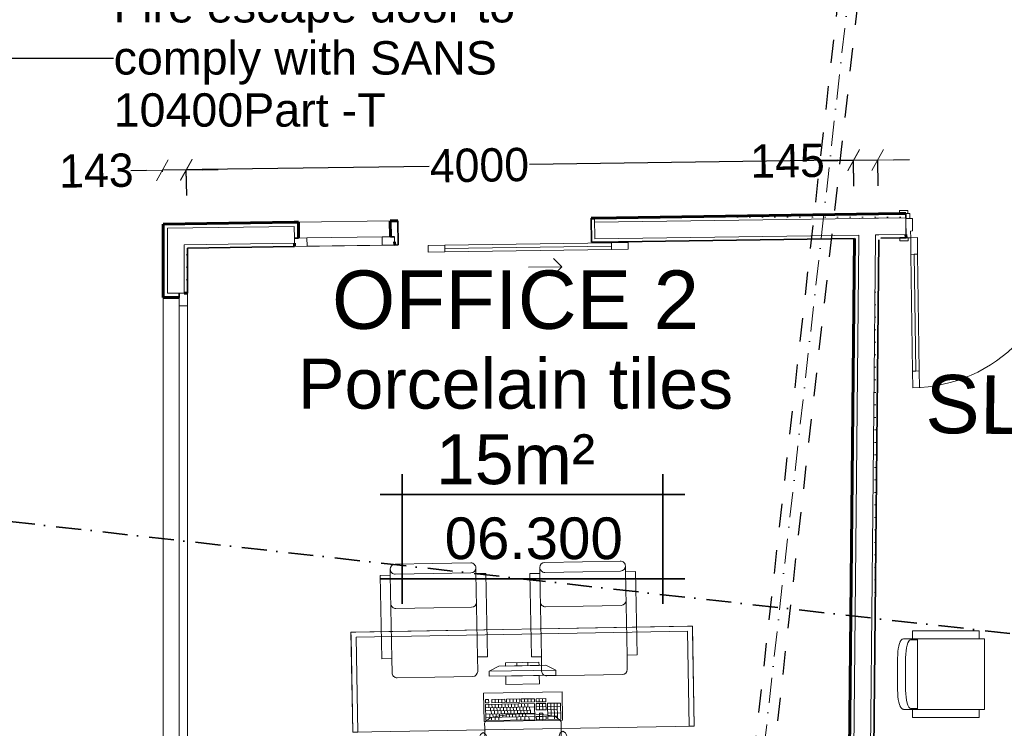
# Model space of a CAD drawing. Header units: millimetres. Extents: x -115474967 to 444143, y -74377 to 241828222.
# Tile 552 of 590: x 207799 to 213701, y 328593 to 332842. Entities that reach past the tile are written whole.
import ezdxf

# ---------------------------------------------------------------- set-up
doc = ezdxf.new("R2010")
doc.units = ezdxf.units.MM
doc.header["$MEASUREMENT"] = 0
doc.linetypes.add('Dashed', pattern=[280, 140, -140])
doc.linetypes.add('Dot & Dashed', pattern=[280, 150, -60, 0, -70])
for name, color, linetype, lineweight in [('0_Pen_No__1', 7, 'Continuous', 30), ('0_Pen_No__4', 7, 'Continuous', 5), ('A_BEAMS_Pen_No__2', 7, 'Continuous', 20), ('A_WALL LOAD_Pen_No__1', 7, 'Continuous', 30), ('A_WALL LOAD_Pen_No__3', 7, 'Continuous', 15), ('A_WALL LOAD_Pen_No__41', 7, 'Continuous', 60), ('A_WALL LOAD_Pen_No__6', 7, 'Continuous', 5), ('B_FURN LOOSE_Pen_No__6', 7, 'Continuous', 5), ('C-GRID _Pen_No__5', 7, 'Continuous', 5), ('C_TEXT GA_Pen_No__6', 7, 'Continuous', 5), ('SEWER LINE_Pen_No__1', 7, 'Continuous', 30)]:
    doc.layers.add(name, color=color, linetype=linetype, lineweight=lineweight)
doc.layers.add('A_WALL LOAD_Pen_No__21', color=7, linetype='Continuous', lineweight=0, true_color=0x73a901)
doc.layers.add('A_WALL LOAD_Pen_No__7', color=7, linetype='Continuous', lineweight=5, true_color=0x3f3f3f)
doc.layers.add('B_FURN LOOSE', color=7, linetype='Continuous')
doc.layers.add('C_DIMS - GA', color=7, linetype='Continuous')
doc.styles.add('GENERATED_STYLE_1', font='GOTHIC.TTF')
doc.styles.add('GENERATED_STYLE_4', font='txt.shx')
doc.dimstyles.new('GENERATED_STYLE__5', dxfattribs={"dimtxt": 0.18, "dimasz": 273.6, "dimexe": 0.18, "dimexo": 0.0625, "dimgap": 0.09, "dimtad": 0, "dimtih": 1, "dimtoh": 1, "dimdec": 4, "dimzin": 0, "dimdsep": 46, "dimcen": 0.09, "dimadec": 0, "dimazin": 0, "dimtfac": 1, "dimtdec": 4, "dimtmove": 0, "dimatfit": 3, "dimldrblk": 'ARROWHEAD_5', "dimfxl": 1, "dimtolj": 1, "dimtzin": 0, "dimarcsym": 0})
doc.dimstyles.new('GENERATED_STYLE__6', dxfattribs={"dimtxt": 200, "dimasz": 95, "dimexe": 0.18, "dimexo": 314.337521, "dimgap": 0.09, "dimtad": 1, "dimdec": 0, "dimzin": 0, "dimdsep": 46, "dimtxsty": 'GENERATED_STYLE_1', "dimblk": 'ARROWHEAD_2', "dimblk1": 'ARROWHEAD_2', "dimblk2": 'ARROWHEAD_2', "dimcen": 0.09, "dimclrd": 7, "dimclre": 7, "dimclrt": 7, "dimadec": 0, "dimazin": 0, "dimtfac": 1, "dimtdec": 4, "dimtmove": 0, "dimatfit": 3, "dimfxl": 1, "dimtolj": 1, "dimtzin": 0, "dimarcsym": 0})
pattern_1 = [(0, (-139724, 252382.34), (0, 75), [0, -75])]

# ---------------------------------------------------------------- blocks, each defined once
blk = doc.blocks.new('Armchair 01 24[84]', base_point=(353305.4, 76795.8))
at = {"layer": 'B_FURN LOOSE_Pen_No__6', "color": 7, "linetype": 'Continuous', "lineweight": 5}
for p, q in [((352905.4, 76741.9), (352863.4, 76741.9)), ((353274.2, 76747.7), (352874.2, 76747.7)), ((352905.4, 76747.7), (352905.4, 76324)), ((352833.4, 76632.1), (352833.4, 76439.5)), ((352905.4, 76329.8), (352863.4, 76329.8)), ((353274.2, 76324), (352874.2, 76324))]:
    blk.add_line(p, q, dxfattribs=at)
at = {"layer": 'B_FURN LOOSE_Pen_No__6', "color": 7, "linetype": 'Continuous', "lineweight": 5, "flags": 128}
blk.add_lwpolyline([(352785.4, 76439.7), (352785.4, 76631.9), (352785.9, 76651.4), (352787.2, 76670.2), (352789.4, 76687.8), (352792.5, 76703.6), (352792.6, 76704.2), (352796.3, 76718.1), (352800.7, 76729.3), (352801.1, 76730.1), (352805.9, 76738.4), (352806.5, 76739.1), (352811.7, 76744.2), (352812.4, 76744.9), (352813.2, 76745.4), (352814.2, 76745.7), (352819.6, 76747.5), (352820.6, 76747.7), (352821.1, 76747.7), (352874.1, 76747.7), (352874.1, 76795.8), (353274.1, 76795.8), (353274.1, 76747.7), (353305.4, 76747.7), (353305.4, 76324), (353274.1, 76324), (353274.1, 76275.8), (352874.1, 76275.8), (352874.1, 76324), (352821.1, 76324), (352820.6, 76324), (352819.6, 76324.2), (352814.2, 76325.9), (352813.2, 76326.3), (352812.4, 76326.8), (352811.7, 76327.4), (352806.5, 76332.5), (352805.9, 76333.3), (352801.1, 76341.6), (352800.7, 76342.4), (352796.3, 76353.6), (352792.6, 76367.4), (352792.5, 76368), (352789.4, 76383.9), (352787.2, 76401.5), (352785.9, 76420.2)], close=True, dxfattribs=at)
at = {"layer": 'B_FURN LOOSE_Pen_No__6', "color": 7, "linetype": 'Continuous', "lineweight": 5}
for centre, start_param, end_param in [((352863.4, 76632.1), 0, 1.570796), ((352863.4, 76439.5), 1.570796, 3.141593)]:
    blk.add_ellipse(centre, major_axis=(0, 109.8), ratio=0.273279, start_param=start_param, end_param=end_param, dxfattribs=at)
blk = doc.blocks.new('Armchair 04 23[93]', base_point=(350592.1, 76522.5))
at = {"layer": '0_Pen_No__4', "color": 5, "linetype": 'Continuous', "lineweight": 5}
for p, q in [((350669.9, 77205.1), (350896.5, 77209.1)), ((351123.1, 77213.2), (350896.5, 77209.1)), ((350581.1, 77138.4), (350641.1, 77139.5)), ((350641.1, 77139.5), (350640.5, 77174.5)), ((350650, 76639.8), (350641.1, 77139.5)), ((350897.6, 77149.1), (350671, 77145.1)), ((350897.6, 77149.1), (351124.2, 77153.2)), ((351154.3, 77148.6), (351153.7, 77183.7)), ((351214.3, 77149.7), (351154.3, 77148.6)), ((351163.2, 76649), (351154.3, 77148.6)), ((351223.2, 76650.1), (351214.3, 77149.7)), ((350590, 76638.8), (350581.1, 77138.4)), ((350901.3, 76943.3), (350674.7, 76939.3)), ((350901.3, 76943.3), (351127.9, 76947.4)), ((350650, 76639.8), (350590, 76638.8)), ((350651.6, 76553.6), (350650, 76639.8)), ((351163.2, 76649), (351223.2, 76650.1)), ((351164.8, 76562.8), (351163.2, 76649)), ((350908.7, 76528.2), (350682.1, 76524.1)), ((350908.7, 76528.2), (351135.3, 76532.2))]:
    blk.add_line(p, q, dxfattribs=at)
for centre, start, end in [((350670.5, 77175.1), 91.02439, 181.02439), ((351123.7, 77183.2), 1.02439, 91.02439), ((350670.5, 77175.1), 181.02439, 271.02439), ((351123.7, 77183.2), 271.02439, 1.02439), ((350674.1, 76969.3), 181.02439, 271.02439), ((351127.4, 76977.4), 271.02439, 1.02439), ((350681.6, 76554.1), 181.02439, 271.02439), ((351134.8, 76562.2), 271.02439, 1.02439)]:
    blk.add_arc(centre, 30, start, end, dxfattribs=at)
blk = doc.blocks.new('Armchair 04 23[94]', base_point=(350328.8, 76523.1))
at = {"layer": '0_Pen_No__4', "color": 5, "linetype": 'Continuous', "lineweight": 5}
for p, q in [((349773.4, 77194.3), (350000, 77198.4)), ((350226.6, 77202.4), (350000, 77198.4)), ((349744.5, 77128.7), (349743.9, 77163.8)), ((350001.1, 77138.4), (350227.7, 77142.4)), ((350257.8, 77137.9), (350257.1, 77173)), ((349684.6, 77127.6), (349744.5, 77128.7)), ((349693.5, 76628), (349684.6, 77127.6)), ((349753.5, 76629.1), (349744.5, 77128.7)), ((350001.1, 77138.4), (349774.4, 77134.3)), ((350317.7, 77138.9), (350257.8, 77137.9)), ((350266.7, 76638.2), (350257.8, 77137.9)), ((350326.7, 76639.3), (350317.7, 77138.9)), ((350004.7, 76932.5), (349778.1, 76928.5)), ((350004.7, 76932.5), (350231.3, 76936.6)), ((349753.5, 76629.1), (349693.5, 76628)), ((349755, 76542.8), (349753.5, 76629.1)), ((350266.7, 76638.2), (350326.7, 76639.3)), ((350268.2, 76552), (350266.7, 76638.2)), ((350012.2, 76517.4), (349785.5, 76513.4)), ((350012.2, 76517.4), (350238.8, 76521.5))]:
    blk.add_line(p, q, dxfattribs=at)
for centre, start, end in [((350227.1, 77172.4), 1.02439, 91.02439), ((349773.9, 77164.3), 91.02439, 181.02439), ((349773.9, 77164.3), 181.02439, 271.02439), ((350227.1, 77172.4), 271.02439, 1.02439), ((350230.8, 76966.6), 271.02439, 1.02439), ((349777.6, 76958.5), 181.02439, 271.02439), ((350238.2, 76551.5), 271.02439, 1.02439), ((349785, 76543.4), 181.02439, 271.02439)]:
    blk.add_arc(centre, 30, start, end, dxfattribs=at)
blk = doc.blocks.new('Office Workstation Solo 24[95]', base_point=(349508.4, 76787.1))
at = {"layer": '0_Pen_No__4', "color": 5, "linetype": 'Continuous', "lineweight": 5}
for p, q in [((349508.4, 76787.1), (349538.4, 76787.6)), ((349508.9, 76757.1), (349508.4, 76787.1)), ((349538.4, 76787.6), (351525.4, 76823.1)), ((351525.9, 76793.1), (349538.9, 76757.6)), ((351525.4, 76823.1), (351555.4, 76823.7)), ((351536.1, 76223.6), (351525.9, 76793.1)), ((351555.4, 76823.7), (351555.9, 76793.7)), ((351555.9, 76793.7), (351566.1, 76224.2)), ((349519.1, 76187.5), (349508.9, 76757.1)), ((349538.9, 76757.6), (349549.1, 76188.1)), ((350336.4, 76552.2), (350395.8, 76583.3)), ((350736.3, 76559.4), (350336.4, 76552.2)), ((350336.4, 76552.2), (350336.9, 76522.2)), ((350395.8, 76583.3), (350675.8, 76588.3)), ((350635.5, 76607.6), (350435.5, 76604)), ((350435.5, 76604), (350435.8, 76584)), ((350435.8, 76584), (350635.8, 76587.6)), ((350502.5, 76585.2), (350502.1, 76605.2)), ((350569.2, 76586.4), (350568.8, 76606.4)), ((350635.8, 76587.6), (350635.5, 76607.6)), ((350736.3, 76559.4), (350675.8, 76588.3)), ((350736.9, 76529.4), (350736.3, 76559.4)), ((350336.9, 76522.2), (350736.9, 76529.4)), ((350636.9, 76527.6), (350436.9, 76524)), ((350436.9, 76524), (350437.8, 76474)), ((350637.8, 76477.6), (350636.9, 76527.6)), ((350437.8, 76474), (350637.8, 76477.6)), ((350333.8, 76383.1), (350314.2, 76382.7)), ((350314.2, 76382.7), (350314.6, 76363.3)), ((350334.1, 76363.7), (350333.8, 76383.1)), ((350431.7, 76384.8), (350353.4, 76383.4)), ((350353.4, 76383.4), (350353.7, 76364)), ((350373.3, 76364.4), (350373, 76383.8)), ((350392.9, 76364.7), (350392.5, 76384.1)), ((350412.5, 76365.1), (350412.1, 76384.5)), ((350432, 76365.4), (350431.7, 76384.8)), ((350519.8, 76386.4), (350441.5, 76385)), ((350441.5, 76385), (350441.8, 76365.6)), ((350461.4, 76365.9), (350461.1, 76385.3)), ((350481, 76366.3), (350480.6, 76385.7)), ((350500.6, 76366.6), (350500.2, 76386)), ((350520.2, 76367), (350519.8, 76386.4)), ((350607.9, 76388), (350529.6, 76386.6)), ((350529.6, 76386.6), (350529.9, 76367.2)), ((350549.5, 76367.5), (350549.2, 76386.9)), ((350569.1, 76367.9), (350568.8, 76387.3)), ((350588.7, 76368.2), (350588.3, 76387.6)), ((350608.3, 76368.6), (350607.9, 76388)), ((350676.4, 76389.2), (350617.7, 76388.1)), ((350617.7, 76388.1), (350618.1, 76368.7)), ((350637.6, 76369.1), (350637.3, 76388.5)), ((350657.2, 76369.4), (350656.9, 76388.8)), ((350676.8, 76369.8), (350676.4, 76389.2)), ((350314.6, 76363.3), (350334.1, 76363.7)), ((350608.4, 76358.9), (350314.7, 76353.6)), ((350314.7, 76353.6), (350316.5, 76256.7)), ((350315.1, 76334.2), (350608.8, 76339.5)), ((350315.4, 76314.8), (350584.7, 76319.6)), ((350334.7, 76334.6), (350334.3, 76354)), ((350344.8, 76315.4), (350344.5, 76334.8)), ((350350, 76296.1), (350349.7, 76315.4)), ((350353.7, 76364), (350432, 76365.4)), ((350354.2, 76334.9), (350353.9, 76354.3)), ((350364.4, 76315.7), (350364, 76335.1)), ((350369.6, 76296.4), (350369.3, 76315.8)), ((350373.8, 76335.3), (350373.5, 76354.7)), ((350384, 76316.1), (350383.6, 76335.5)), ((350389.2, 76296.8), (350388.9, 76316.1)), ((350393.4, 76335.6), (350393.1, 76355)), ((350403.5, 76316.4), (350403.2, 76335.8)), ((350408.8, 76297.1), (350408.4, 76316.5)), ((350413, 76336), (350412.6, 76355.4)), ((350423.1, 76316.8), (350422.8, 76336.2)), ((350428.4, 76297.5), (350428, 76316.8)), ((350432.6, 76336.3), (350432.2, 76355.7)), ((350441.8, 76365.6), (350520.2, 76367)), ((350442.7, 76317.1), (350442.4, 76336.5)), ((350447.9, 76297.8), (350447.6, 76317.2)), ((350452.1, 76336.7), (350451.8, 76356.1)), ((350462.3, 76317.5), (350461.9, 76336.9)), ((350467.5, 76298.2), (350467.2, 76317.5)), ((350471.7, 76337), (350471.4, 76356.4)), ((350481.9, 76317.8), (350481.5, 76337.2)), ((350487.1, 76298.5), (350486.8, 76317.9)), ((350491.3, 76337.4), (350491, 76356.8)), ((350501.4, 76318.2), (350501.1, 76337.6)), ((350506.7, 76298.9), (350506.3, 76318.2)), ((350510.9, 76337.7), (350510.5, 76357.1)), ((350521, 76318.5), (350520.7, 76337.9)), ((350526.3, 76299.2), (350525.9, 76318.6)), ((350529.9, 76367.2), (350608.3, 76368.6)), ((350530.5, 76338.1), (350530.1, 76357.5)), ((350540.6, 76318.9), (350540.3, 76338.3)), ((350545.8, 76299.6), (350545.5, 76318.9)), ((350550, 76338.4), (350549.7, 76357.8)), ((350560.2, 76319.2), (350559.8, 76338.6)), ((350565.4, 76299.9), (350565.1, 76319.3)), ((350569.6, 76338.8), (350569.3, 76358.2)), ((350579.8, 76319.6), (350579.4, 76339)), ((350585, 76300.3), (350584.7, 76319.6)), ((350610.2, 76261.9), (350608.4, 76358.9)), ((350618.1, 76368.7), (350676.8, 76369.8)), ((350677, 76360.1), (350618.2, 76359)), ((350618.2, 76359), (350618.9, 76320.3)), ((350618.6, 76339.7), (350677.3, 76340.7)), ((350618.9, 76320.3), (350677.7, 76321.3)), ((350638.5, 76320.6), (350637.8, 76359.4)), ((350658.1, 76321), (350657.4, 76359.7)), ((350677.7, 76321.3), (350677, 76360.1)), ((350765.1, 76361.7), (350686.8, 76360.3)), ((350686.8, 76360.3), (350688.5, 76263.3)), ((350687.1, 76340.9), (350765.4, 76342.3)), ((350687.5, 76321.5), (350746.2, 76322.5)), ((350707.7, 76283.1), (350706.3, 76360.6)), ((350727.7, 76264), (350725.9, 76361)), ((350747.2, 76264.4), (350745.5, 76361.3)), ((350766.8, 76264.7), (350765.1, 76361.7)), ((350340.3, 76271.7), (350313.9, 76250.1)), ((350315.8, 76295.4), (350609.5, 76300.7)), ((350316.1, 76276.1), (350609.8, 76281.3)), ((350316.5, 76256.7), (350610.2, 76261.9)), ((350340.6, 76276.5), (350340.2, 76295.9)), ((350342.4, 76272.6), (350340.3, 76271.7)), ((350388.2, 76284.1), (350342.4, 76272.6)), ((350350.7, 76257.3), (350350.4, 76276.7)), ((350360.2, 76276.8), (350359.8, 76296.2)), ((350372.8, 76257.7), (350372.4, 76277.1)), ((350379.8, 76277.2), (350379.4, 76296.6)), ((350456.8, 76292.5), (350388.2, 76284.1)), ((350394.8, 76258.1), (350394.4, 76277.5)), ((350399.3, 76277.5), (350399, 76296.9)), ((350418.9, 76277.9), (350418.6, 76297.3)), ((350438.5, 76278.2), (350438.2, 76297.6)), ((350457.8, 76292.6), (350456.8, 76292.5)), ((350458.1, 76278.6), (350457.7, 76298)), ((350537.8, 76296.5), (350457.8, 76292.6)), ((350477.7, 76278.9), (350477.3, 76298.3)), ((350497.2, 76279.3), (350496.9, 76298.7)), ((350502.5, 76260), (350502.1, 76279.4)), ((350516.8, 76279.6), (350516.5, 76299)), ((350527, 76260.4), (350526.6, 76279.8)), ((350536.4, 76280), (350536.1, 76299.4)), ((350537.8, 76296.5), (350617.9, 76295.5)), ((350551.4, 76260.9), (350551.1, 76280.3)), ((350556, 76280.3), (350555.6, 76299.7)), ((350575.9, 76261.3), (350575.6, 76280.7)), ((350617.9, 76295.5), (350619, 76295.4)), ((350619, 76295.4), (350687.8, 76289.5)), ((350639.2, 76281.8), (350619.6, 76281.5)), ((350619.6, 76281.5), (350620, 76262.1)), ((350620, 76262.1), (350678.7, 76263.1)), ((350658.4, 76301.6), (350638.8, 76301.2)), ((350638.8, 76301.2), (350639.2, 76281.8)), ((350639.2, 76281.8), (350658.8, 76282.2)), ((350639.5, 76262.4), (350639.2, 76281.8)), ((350658.8, 76282.2), (350658.4, 76301.6)), ((350678.4, 76282.5), (350658.8, 76282.2)), ((350659.1, 76262.8), (350658.8, 76282.2)), ((350678.7, 76263.1), (350678.4, 76282.5)), ((350687.8, 76302.1), (350766.1, 76303.5)), ((350687.8, 76289.5), (350733.9, 76279.6)), ((350688.1, 76282.7), (350746.9, 76283.8)), ((350688.5, 76263.3), (350766.8, 76264.7)), ((350733.9, 76279.6), (350736.1, 76278.8)), ((350736.1, 76278.8), (350763.3, 76258.1)), ((350763.3, 76258.1), (350768, 76249.6)), ((350313.9, 76250.1), (350309.5, 76241.4)), ((350309.5, 76241.4), (350310.1, 76210.4)), ((350310.1, 76210.4), (350310.7, 76174.3)), ((350768, 76249.6), (350768.5, 76218.6)), ((350768.5, 76218.6), (350769.2, 76182.5)), ((351566.1, 76224.2), (351536.1, 76223.6)), ((349549.1, 76188.1), (349519.1, 76187.5)), ((350310.7, 76174.3), (350314.4, 75965.2)), ((350769.2, 76182.5), (350772.9, 75973.4)), ((350314.4, 75965.2), (350271.3, 75948.8)), ((350315, 75931), (350314.4, 75965.2)), ((350773.5, 75939.2), (350772.9, 75973.4)), ((350772.9, 75973.4), (350816.6, 75958.5)), ((350236.1, 75936.7), (350234.3, 75932.9)), ((350234.3, 75932.9), (350242.1, 75910.3)), ((350271.3, 75948.8), (350236.1, 75936.7)), ((350242.1, 75910.3), (350246, 75908.5)), ((350246, 75908.5), (350281.2, 75920.5)), ((350262.7, 75941.2), (350261.2, 75935.5)), ((350261.2, 75935.5), (350262, 75929.8)), ((350262, 75929.8), (350265, 75924.7)), ((350266.3, 75945.8), (350262.7, 75941.2)), ((350265, 75924.7), (350269.6, 75921.2)), ((350271.3, 75948.8), (350266.3, 75945.8)), ((350269.6, 75921.2), (350275.3, 75919.7)), ((350275.3, 75919.7), (350281.2, 75920.5)), ((350281.2, 75920.5), (350315.2, 75930.8)), ((350315, 75931), (350315.2, 75930.8)), ((350315.2, 75930.8), (350333, 75903.2)), ((350333, 75903.2), (350383.1, 75880.4)), ((350756.6, 75910.8), (350707.3, 75886.2)), ((350773.4, 75939), (350756.6, 75910.8)), ((350773.5, 75939.2), (350773.4, 75939)), ((350807.7, 75929.9), (350773.4, 75939)), ((350813.6, 75929.3), (350807.7, 75929.9)), ((350843.3, 75919.1), (350807.7, 75929.9)), ((350819.2, 75931), (350813.6, 75929.3)), ((350816.6, 75958.5), (350821.7, 75955.8)), ((350816.6, 75958.5), (350852.2, 75947.8)), ((350823.8, 75934.7), (350819.2, 75931)), ((350821.7, 75955.8), (350825.5, 75951.2)), ((350826.6, 75939.9), (350823.8, 75934.7)), ((350825.5, 75951.2), (350827.2, 75945.7)), ((350827.2, 75945.7), (350826.6, 75939.9)), ((350847.1, 75921.1), (350843.3, 75919.1)), ((350854.2, 75944), (350847.1, 75921.1)), ((350852.2, 75947.8), (350854.2, 75944)), ((350330.7, 75869.6), (350324.2, 75858)), ((350324.2, 75858), (350328.2, 75822)), ((350347.9, 75873), (350330.7, 75869.6)), ((350376.9, 75870.9), (350347.9, 75873)), ((350422.3, 75865.9), (350376.9, 75870.9)), ((350383.1, 75880.4), (350457.8, 75865.8)), ((350473.3, 75862.2), (350422.3, 75865.9)), ((350457.8, 75865.8), (350495.2, 75864.1)), ((350545.6, 75861.1), (350473.3, 75862.2)), ((350495.2, 75864.1), (350545.6, 75861.8)), ((350495.2, 75864.1), (350495.9, 75825.4)), ((350595.8, 75865.9), (350545.6, 75861.8)), ((350545.6, 75861.1), (350617.8, 75864.7)), ((350633.2, 75868.9), (350595.8, 75865.9)), ((350595.8, 75865.9), (350596.5, 75827.2)), ((350617.8, 75864.7), (350668.7, 75870.3)), ((350707.3, 75886.2), (350633.2, 75868.9)), ((350668.7, 75870.3), (350713.9, 75877)), ((350713.9, 75877), (350742.7, 75880.1)), ((350742.7, 75880.1), (350760, 75877.3)), ((350760, 75877.3), (350766.9, 75865.9)), ((350761, 75840.3), (350764.7, 75842.9)), ((350766.9, 75865.9), (350764.3, 75829.8)), ((350331.1, 75832.6), (350327.3, 75835.1)), ((350328.2, 75822), (350338.9, 75809)), ((350337.4, 75827.5), (350331.1, 75832.6)), ((350346.6, 75821.5), (350337.4, 75827.5)), ((350338.9, 75809), (350370.3, 75789.5)), ((350358.4, 75811.7), (350346.6, 75821.5)), ((350371.8, 75804.2), (350358.4, 75811.7)), ((350370.3, 75789.5), (350390.4, 75782.6)), ((350392.2, 75798.3), (350371.8, 75804.2)), ((350390.4, 75782.6), (350416.4, 75778.2)), ((350418.3, 75793.9), (350392.2, 75798.3)), ((350448.3, 75790.7), (350418.3, 75793.9)), ((350480.8, 75788.7), (350448.3, 75790.7)), ((350514.2, 75787.9), (350480.8, 75788.7)), ((350495.9, 75825.4), (350496.5, 75795.5)), ((350496.5, 75795.5), (350529.9, 75796.1)), ((350546.9, 75788), (350514.2, 75787.9)), ((350529.9, 75796.1), (350546.8, 75796.4)), ((350529.9, 75796.1), (350532.6, 75746.3)), ((350563.7, 75796.7), (350546.8, 75796.4)), ((350546.9, 75788), (350579.6, 75789)), ((350563.7, 75796.7), (350562.7, 75746.8)), ((350597.1, 75797.3), (350563.7, 75796.7)), ((350579.6, 75789), (350613, 75791.1)), ((350596.5, 75827.2), (350597.1, 75797.3)), ((350677.7, 75782.9), (350604.7, 75774.6)), ((350613, 75791.1), (350645.4, 75794.2)), ((350645.4, 75794.2), (350675.3, 75798.5)), ((350675.3, 75798.5), (350701.1, 75803.9)), ((350703.5, 75788.2), (350677.7, 75782.9)), ((350701.1, 75803.9), (350721.4, 75810.5)), ((350723.3, 75795.8), (350703.5, 75788.2)), ((350721.4, 75810.5), (350734.4, 75818.4)), ((350754, 75816.4), (350723.3, 75795.8)), ((350734.4, 75818.4), (350745.9, 75828.7)), ((350745.9, 75828.7), (350754.9, 75835)), ((350764.3, 75829.8), (350754, 75816.4)), ((350754.9, 75835), (350761, 75840.3)), ((350416.4, 75778.2), (350489.7, 75772.5)), ((350489.7, 75772.5), (350547.2, 75771.4)), ((350532.6, 75746.3), (350533.8, 75740.6)), ((350532.6, 75746.3), (350533.2, 75709.4)), ((350533.8, 75740.6), (350537.2, 75735.8)), ((350537.2, 75735.8), (350542.1, 75732.6)), ((350542.1, 75732.6), (350547.9, 75731.6)), ((350604.7, 75774.6), (350547.2, 75771.4)), ((350553.7, 75732.8), (350547.9, 75731.6)), ((350558.5, 75736.1), (350553.7, 75732.8)), ((350561.7, 75741), (350558.5, 75736.1)), ((350562.7, 75746.8), (350561.7, 75741)), ((350562.7, 75746.8), (350563.4, 75709.9)), ((350533.2, 75709.4), (350536.3, 75706.4)), ((350536.3, 75706.4), (350548.4, 75706.6)), ((350560.4, 75706.9), (350548.4, 75706.6)), ((350563.4, 75709.9), (350560.4, 75706.9))]:
    blk.add_line(p, q, dxfattribs=at)
at = {"layer": '0_Pen_No__4', "color": 5, "linetype": 'Continuous', "lineweight": 5, "flags": 128}
for points in [[(349508.4, 76787.1), (351555.4, 76823.7), (351566.1, 76224.2), (349519.1, 76187.5)], [(350303.7, 76421.6), (350306.8, 76251.6), (350776.7, 76260), (350773.7, 76430)], [(350263.2, 76035.7), (350267.3, 75978.7), (350276.9, 75930.5), (350290.5, 75898.5), (350306.1, 75887.4), (350321.3, 75899), (350333.8, 75931.5), (350341.6, 75980), (350343.7, 76037.1), (350339.6, 76094.1), (350330, 76142.2), (350316.4, 76174.3), (350300.8, 76185.4), (350285.6, 76173.7), (350273.1, 76141.2), (350265.2, 76092.7)], [(350821.6, 76045.6), (350819.6, 75988.6), (350811.7, 75940.1), (350799.2, 75907.6), (350784, 75895.9), (350768.4, 75907), (350754.8, 75939.1), (350745.2, 75987.2), (350741.1, 76044.2), (350743.2, 76101.3), (350751, 76149.8), (350763.5, 76182.3), (350778.7, 76193.9), (350794.3, 76182.8), (350807.9, 76150.8), (350817.5, 76102.6)]]:
    blk.add_lwpolyline(points, close=True, dxfattribs=at)
blk = doc.blocks.new('ARROWHEAD_2')
at = {"color": 0, "linetype": 'Continuous', "lineweight": 0}
for p, q in [((-0.378, -0.655), (0.378, 0.655)), ((0, 0), (-1, 0))]:
    blk.add_line(p, q, dxfattribs=at)
blk = doc.blocks.new('*D714')
at = {"layer": 'C_DIMS - GA', "color": 7, "linetype": 'Continuous', "lineweight": -2, "transparency": 16777216}
for p, q in [((208559.7, 331937.4), (208464.7, 331936)), ((208797.6, 331940.8), (208654.7, 331938.7)), ((208654.8, 331930.1), (208654.7, 331938.9)), ((208799.8, 331787.2), (208797.6, 331941)), ((208892.6, 331942.1), (208987.6, 331943.5))]:
    blk.add_line(p, q, dxfattribs=at)
at = {"layer": 'Defpoints', "color": 0, "linetype": 'Continuous', "transparency": 16777216}
for p in [(208797.6, 331940.8), (208659.3, 331615.8), (208804.3, 331472.9)]:
    blk.add_point(p, dxfattribs=at)
at = {"layer": 'C_DIMS - GA', "color": 7, "linetype": 'Continuous', "lineweight": -2, "transparency": 16777216, "xscale": 95, "yscale": 95, "zscale": 95}
for p, rotation in [((208654.7, 331938.7), 0.818574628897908), ((208797.6, 331940.8), 180.8185746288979)]:
    blk.add_blockref('ARROWHEAD_2', p, dxfattribs=dict(at, rotation=rotation))
at = {"layer": 'C_DIMS - GA', "color": 7, "linetype": 'Continuous', "lineweight": 5, "transparency": 16777216, "insert": (208258.3, 331936), "char_height": 200, "attachment_point": 5, "rotation": 0.81857, "style": 'GENERATED_STYLE_1'}
blk.add_mtext('\\A1;143', dxfattribs=at)
blk = doc.blocks.new('*D715')
at = {"layer": 'C_DIMS - GA', "color": 7, "linetype": 'Continuous', "lineweight": -2, "transparency": 16777216}
for p, q in [((212701.9, 331999.5), (210855.1, 331973.1)), ((212799.1, 331844.4), (212796.9, 332001.1)), ((208799.8, 331787.2), (208797.6, 331943.9)), ((208892.6, 331945.1), (210253.8, 331964.5))]:
    blk.add_line(p, q, dxfattribs=at)
at = {"layer": 'Defpoints', "color": 0, "linetype": 'Continuous', "transparency": 16777216}
for p in [(212796.9, 332000.9), (212803.6, 331530), (208804.3, 331472.9)]:
    blk.add_point(p, dxfattribs=at)
at = {"layer": 'C_DIMS - GA', "color": 7, "linetype": 'Continuous', "lineweight": -2, "transparency": 16777216, "xscale": 95, "yscale": 95, "zscale": 95}
for p, rotation in [((212796.9, 332000.9), 0.818574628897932), ((208797.6, 331943.7), 180.8185746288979)]:
    blk.add_blockref('ARROWHEAD_2', p, dxfattribs=dict(at, rotation=rotation))
at = {"layer": 'C_DIMS - GA', "color": 7, "linetype": 'Continuous', "lineweight": 5, "transparency": 16777216, "insert": (210554.5, 331968.8), "char_height": 200, "attachment_point": 5, "rotation": 0.81857, "style": 'GENERATED_STYLE_1'}
blk.add_mtext('\\A1;4000', dxfattribs=at)
blk = doc.blocks.new('*D716')
at = {"layer": 'C_DIMS - GA', "color": 7, "linetype": 'Continuous', "lineweight": -2, "transparency": 16777216}
for p, q in [((212702, 331996.6), (212607, 331995.2)), ((212942, 332000), (212796.9, 331997.9)), ((212799.1, 331844.4), (212796.9, 331998.1)), ((212944.2, 331846.4), (212942, 332000.2)), ((213037, 332001.4), (213132, 332002.7))]:
    blk.add_line(p, q, dxfattribs=at)
at = {"layer": 'Defpoints', "color": 0, "linetype": 'Continuous', "transparency": 16777216}
for p in [(212942, 332000), (212803.6, 331530), (212948.7, 331532.1)]:
    blk.add_point(p, dxfattribs=at)
at = {"layer": 'C_DIMS - GA', "color": 7, "linetype": 'Continuous', "lineweight": -2, "transparency": 16777216, "xscale": 95, "yscale": 95, "zscale": 95}
for p, rotation in [((212796.9, 331997.9), 0.818574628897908), ((212942, 332000), 180.8185746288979)]:
    blk.add_blockref('ARROWHEAD_2', p, dxfattribs=dict(at, rotation=rotation))
at = {"layer": 'C_DIMS - GA', "color": 7, "linetype": 'Continuous', "lineweight": 5, "transparency": 16777216, "insert": (212401.3, 331995.2), "char_height": 200, "attachment_point": 5, "rotation": 0.81857, "style": 'GENERATED_STYLE_1'}
blk.add_mtext('\\A1;145', dxfattribs=at)
blk = doc.blocks.new('ARROWHEAD_5')
at = {"linetype": 'Continuous', "lineweight": 0}
blk.add_hatch(color=0, dxfattribs=at).paths.add_polyline_path([(-1, 0.2679), (0, 0), (-1, -0.2679)])
at = {"color": 0, "linetype": 'Continuous', "lineweight": 0}
blk.add_line((0, 0), (-1, 0), dxfattribs=at)

msp = doc.modelspace()

# ---------------------------------------------------------------- hatches: boundary and pattern name
at = {"layer": 'A_WALL LOAD_Pen_No__7', "linetype": 'Continuous', "lineweight": 5, "true_color": 0x9f07ff}
h = msp.add_hatch(dxfattribs=at)
h.set_pattern_fill('HATCH__GYPSUM', color=190, style=0, pattern_type=2)
h.set_pattern_definition(pattern_1)
h.paths.add_polyline_path([(211244.39488, 331652.77259), (211244.75225, 331627.77514), (212946.94498, 331652.11056), (212946.58755, 331677.10807)])
h = msp.add_hatch(dxfattribs=at)
h.set_pattern_fill('HATCH__GYPSUM', color=190, style=0, pattern_type=2)
h.set_pattern_definition(pattern_1)
h.paths.add_polyline_path([(213109.65783, 331679.43938), (212946.5876, 331677.10805), (212946.945, 331652.11057), (213110.01523, 331654.4419)])
h = msp.add_hatch(dxfattribs=at)
h.set_pattern_fill('HATCH__GYPSUM', color=190, style=0, pattern_type=2)
h.set_pattern_definition(pattern_1)
h.paths.add_polyline_path([(212803.63263, 331530.04945), (212766.75124, 327817.7859), (212791.75001, 327817.53754), (212828.63742, 331530.40693)])
h = msp.add_hatch(dxfattribs=at)
h.set_pattern_fill('HATCH__GYPSUM', color=190, style=0, pattern_type=2)
h.set_pattern_definition(pattern_1)
h.paths.add_polyline_path([(212911.74409, 327816.34539), (212948.66038, 331532.12284), (212928.65656, 331531.83686), (212891.74507, 327816.54408)])
h = msp.add_hatch(dxfattribs=at)
h.set_pattern_fill('HATCH__GYPSUM', color=190, style=0, pattern_type=2)
h.set_pattern_definition(pattern_1)
h.paths.add_polyline_path([(208804.32966, 331472.87331), (208784.32646, 331492.5894), (208784.37382, 331201.64318), (208804.37377, 331201.64643)])

# ---------------------------------------------------------------- linework, layer by layer
at = {"layer": '0_Pen_No__1', "color": 214, "linetype": 'Dot & Dashed', "lineweight": 35}
msp.add_line((186862.73087, 332172.01435), (229504.55271, 327393.9691), dxfattribs=at)
at = {"layer": 'A_BEAMS_Pen_No__2', "color": 1, "linetype": 'Dashed', "lineweight": 25}
for p, q in [((211609.69703, 323121.01849), (213134.70289, 336815.27086)), ((211722.65634, 323071.43238), (213253.95659, 336801.90845))]:
    msp.add_line(p, q, dxfattribs=at)
at = {"layer": 'A_WALL LOAD_Pen_No__1', "color": 214, "linetype": 'Continuous', "lineweight": 35}
for p, q in [((210064.51544, 331635.90443), (210066.58822, 331490.91924)), ((210064.51544, 331635.90443), (210066.58822, 331490.91924)), ((211224.39691, 331652.48669), (211226.46969, 331507.50151)), ((211224.39691, 331652.48669), (211226.46969, 331507.50151)), ((213110.01521, 331654.44192), (213109.65784, 331679.43936)), ((213110.01521, 331654.44192), (213109.65784, 331679.43936)), ((213110.01521, 331654.44192), (213109.65784, 331679.43936)), ((209445.93682, 331532.0512), (209470.93426, 331532.40857)), ((210045.8755, 331540.62824), (210020.87807, 331540.27086)), ((213111.73062, 331534.45418), (213074.7344, 331533.92526)), ((213111.73062, 331534.45418), (213074.7344, 331533.92526)), ((213111.73062, 331534.45418), (213074.7344, 331533.92526)), ((210046.59026, 331490.63334), (210066.58822, 331490.91924)), ((210046.59026, 331490.63334), (210066.58822, 331490.91924)), ((211246.46765, 331507.78741), (211226.46969, 331507.50151)), ((211246.46765, 331507.78741), (211226.46969, 331507.50151)), ((208754.37378, 331201.63826), (208754.37784, 331176.63826))]:
    msp.add_line(p, q, dxfattribs=at)
for points in [[(211246.46766, 331507.78741), (212803.63263, 331530.04945)], [(212912.07671, 327849.82547), (212948.55126, 331521.1394)], [(212961.53324, 331532.12284), (213111.73061, 331534.45418)], [(208804.32964, 331472.87334), (209446.65157, 331482.0563)], [(208804.37378, 331201.64642), (208804.32964, 331472.87334)]]:
    msp.add_lwpolyline(points, dxfattribs=at)
at = {"layer": 'A_WALL LOAD_Pen_No__21', "color": 100, "linetype": 'Continuous', "lineweight": 0, "true_color": 0x00ff4d}
for p, q in [((211246.18175, 331527.78537), (211244.39486, 331652.77259)), ((212829.82991, 331650.43621), (211244.75225, 331627.77514)), ((212929.84905, 331651.86617), (212829.82991, 331650.43624)), ((212946.94498, 331652.11058), (212929.84905, 331651.86617)), ((213110.01521, 331654.44193), (212946.94498, 331652.11057)), ((213110.08669, 331649.44243), (213110.01521, 331654.44192)), ((213110.08669, 331649.44243), (213110.01521, 331654.44192)), ((213110.08669, 331649.44243), (213110.01521, 331654.44192)), ((213111.44472, 331554.45214), (213110.08669, 331649.44243)), ((213111.44472, 331554.45214), (213110.08669, 331649.44243)), ((213111.44472, 331554.45214), (213110.08669, 331649.44243)), ((208684.31037, 331591.16974), (208684.37378, 331201.62688)), ((209444.93617, 331602.04404), (208684.31039, 331591.16974)), ((209444.93616, 331602.04404), (209445.93682, 331532.0512)), ((209446.36567, 331502.05426), (209445.93682, 331532.0512)), ((209446.36567, 331502.05426), (209445.93682, 331532.0512)), ((209446.36567, 331502.05426), (209445.93682, 331532.0512)), ((210046.30436, 331510.6313), (210045.87551, 331540.62823)), ((210046.30436, 331510.6313), (210045.87551, 331540.62823)), ((211246.18174, 331527.78537), (212828.83616, 331550.41179)), ((212828.63742, 331530.40693), (212791.97514, 327840.19786)), ((212828.83616, 331550.41182), (212828.63742, 331530.40693)), ((212828.83616, 331550.41182), (212828.63742, 331530.40693)), ((212891.95588, 327837.76208), (212928.65656, 331531.83686)), ((212928.65656, 331531.83686), (212928.85531, 331551.84174)), ((212928.65656, 331531.83686), (212928.85531, 331551.84174)), ((212928.85531, 331551.84174), (212948.37448, 331552.1208)), ((212948.37448, 331552.12082), (213111.44472, 331554.45213)), ((208784.32643, 331492.58939), (209446.36563, 331502.05423)), ((208784.37382, 331201.64318), (208784.32646, 331492.5894)), ((208684.37378, 331201.62687), (208754.37378, 331201.63826)), ((208784.37378, 331201.64315), (208754.37378, 331201.63826)), ((208784.37378, 331201.64315), (208754.37378, 331201.63826)), ((208784.37378, 331201.64315), (208754.37378, 331201.63826))]:
    msp.add_line(p, q, dxfattribs=at)
at = {"layer": 'A_WALL LOAD_Pen_No__3', "color": 30, "linetype": 'Continuous', "lineweight": 15}
for p, q in [((213072.39001, 331697.9085), (213122.3849, 331698.62326)), ((213072.66162, 331678.91045), (213072.39001, 331697.9085)), ((213122.3849, 331698.62326), (213122.65651, 331679.6252)), ((210019.52003, 331635.26115), (209469.57623, 331627.39887)), ((213122.65651, 331679.6252), (213072.66162, 331678.91045)), ((213109.65784, 331679.43936), (213134.65528, 331679.79674)), ((213110.08669, 331649.44243), (213109.65784, 331679.43936)), ((213135.08413, 331649.79981), (213110.08669, 331649.44243)), ((213134.65528, 331679.79674), (213135.08413, 331649.79981)), ((213074.7344, 331533.92526), (213124.72929, 331534.64002)), ((213075.00601, 331514.9272), (213074.7344, 331533.92526)), ((213124.72929, 331534.64002), (213125.0009, 331515.64196)), ((210046.59026, 331490.63334), (209446.65157, 331482.0563)), ((213125.0009, 331515.64196), (213075.00601, 331514.9272)), ((211048.56087, 331359.94321), (210997.85122, 331409.22335)), ((210848.5813, 331357.0842), (211048.56087, 331359.94321)), ((211048.56087, 331359.94321), (210999.28073, 331309.23357)), ((208659.37785, 331176.62281), (208659.85786, 328226.62285)), ((208804.37378, 331201.6464), (208804.86192, 328201.64644))]:
    msp.add_line(p, q, dxfattribs=at)
msp.add_arc((213139.72776, 331534.85444), 900, 270.819074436, 0.819074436, dxfattribs=at)
at = {"layer": 'A_WALL LOAD_Pen_No__41', "color": 7, "linetype": 'Continuous', "lineweight": 60}
for p, q in [((210044.51747, 331635.61853), (210019.52003, 331635.26116)), ((210044.51748, 331635.61852), (210019.52003, 331635.26115)), ((210020.87807, 331540.27085), (210019.52003, 331635.26115)), ((210020.87807, 331540.27085), (210019.52003, 331635.26115)), ((210044.51748, 331635.61852), (210064.51544, 331635.90443)), ((211244.39486, 331652.77259), (211224.39691, 331652.48669)), ((213109.65784, 331679.43936), (213072.66162, 331678.91045)), ((213109.65784, 331679.43936), (213072.66162, 331678.91045)), ((213109.65784, 331679.43936), (213072.66162, 331678.91045)), ((209444.57879, 331627.04149), (209469.57623, 331627.39887)), ((209444.57879, 331627.04149), (209469.57623, 331627.39887)), ((209470.93426, 331532.40857), (209469.57623, 331627.39887)), ((209470.93426, 331532.40857), (209469.57623, 331627.39887)), ((213111.73062, 331534.45418), (213111.44472, 331554.45214)), ((213111.73062, 331534.45418), (213111.44472, 331554.45214)), ((213111.73062, 331534.45418), (213111.44472, 331554.45214)), ((209446.65157, 331482.0563), (209446.36567, 331502.05426)), ((209446.65157, 331482.0563), (209446.36567, 331502.05426)), ((209446.65157, 331482.0563), (209446.36567, 331502.05426)), ((210046.59026, 331490.63334), (210046.30436, 331510.6313)), ((210046.59026, 331490.63334), (210046.30436, 331510.6313)), ((208659.37378, 331201.62281), (208659.37785, 331176.62281)), ((208659.37378, 331201.62281), (208659.37785, 331176.62281)), ((208754.37784, 331176.63826), (208659.37785, 331176.62281)), ((208754.37784, 331176.63826), (208659.37785, 331176.62281)), ((208804.37378, 331201.6464), (208784.37378, 331201.64315)), ((208804.37378, 331201.6464), (208784.37378, 331201.64315)), ((208804.37378, 331201.6464), (208784.37378, 331201.64315))]:
    msp.add_line(p, q, dxfattribs=at)
for points in [[(212946.5876, 331677.10803), (211244.39485, 331652.77259)], [(213109.65781, 331679.43936), (212946.5876, 331677.10803)], [(209444.57881, 331627.04149), (208659.30638, 331615.81483)], [(208659.30638, 331615.81483), (208659.37378, 331201.62282)], [(212803.63263, 331530.04945), (212766.96222, 327839.02128)]]:
    msp.add_lwpolyline(points, dxfattribs=at)
at = {"layer": 'A_WALL LOAD_Pen_No__6', "color": 7, "linetype": 'Continuous', "lineweight": 5}
for p, q in [((213150.0826, 331650.01423), (213110.08669, 331649.44243)), ((213110.08669, 331649.44243), (213111.73062, 331534.45418)), ((213151.15473, 331575.02189), (213150.0826, 331650.01423)), ((213139.15596, 331574.85035), (213151.15473, 331575.02189)), ((213139.72776, 331534.85444), (213139.15596, 331574.85035)), ((209445.93682, 331532.0512), (209520.92915, 331533.12333)), ((209520.92915, 331533.12333), (209970.88317, 331539.5561)), ((209520.92915, 331533.12333), (209521.64391, 331483.12843)), ((209970.88317, 331539.5561), (210045.87551, 331540.62823)), ((209971.59793, 331489.56121), (209970.88317, 331539.5561)), ((213111.73062, 331534.45418), (213139.72776, 331534.85444)), ((213139.72776, 331534.85444), (213179.72367, 331535.42624)), ((213141.15727, 331434.86466), (213139.72776, 331534.85444)), ((213179.72367, 331535.42624), (213181.15318, 331435.43646)), ((209521.64391, 331483.12843), (209446.65157, 331482.0563)), ((209971.59793, 331489.56121), (209521.64391, 331483.12843)), ((210046.59026, 331490.63334), (209971.59793, 331489.56121)), ((210346.63109, 331489.92237), (210246.6413, 331488.49286)), ((210246.6413, 331488.49286), (210247.21311, 331448.49695)), ((210347.20289, 331449.92646), (210346.63109, 331489.92237)), ((210346.91699, 331469.92441), (211346.81481, 331484.21947)), ((211446.51869, 331505.64693), (211346.52891, 331504.21743)), ((211346.52891, 331504.21743), (211347.10071, 331464.22151)), ((211347.10071, 331464.22151), (211447.09049, 331465.65102)), ((211447.09049, 331465.65102), (211446.51869, 331505.64693)), ((210247.21311, 331448.49695), (210347.20289, 331449.92646)), ((213181.15318, 331435.43646), (213141.15727, 331434.86466)), ((213171.16176, 330735.22209), (213161.15522, 331435.15056)), ((208754.37378, 331201.63826), (208754.38598, 331126.63826)), ((208804.38598, 331126.6464), (208804.37378, 331201.6464)), ((208754.38598, 331126.63826), (208804.38598, 331126.6464)), ((208754.38598, 331126.63826), (208754.84972, 328276.6383)), ((208804.84972, 328276.64644), (208804.38598, 331126.6464)), ((213151.16381, 330734.93618), (213191.15972, 330735.50799)), ((213152.59331, 330634.9464), (213151.16381, 330734.93618)), ((213191.15972, 330735.50799), (213192.58923, 330635.5182)), ((213192.58923, 330635.5182), (213152.59331, 330634.9464))]:
    msp.add_line(p, q, dxfattribs=at)
for points in [[(210346.91699, 331469.92441), (211346.81481, 331484.21947), (211346.52891, 331504.21743), (210346.63109, 331489.92237)], [(210347.20289, 331449.92646), (211347.10071, 331464.22151), (211346.81481, 331484.21947), (210346.91699, 331469.92441)], [(213151.16381, 330734.93618), (213141.15727, 331434.86466), (213161.15522, 331435.15056), (213171.16176, 330735.22209)], [(213171.16176, 330735.22209), (213161.15522, 331435.15056), (213181.15318, 331435.43646), (213191.15972, 330735.50799)]]:
    msp.add_lwpolyline(points, close=True, dxfattribs=at)
at = {"layer": 'C-GRID _Pen_No__5', "color": 4, "linetype": 'Dot & Dashed', "lineweight": 5}
msp.add_line((213555.24517, 340028.96813), (211516.15952, 321831.01929), dxfattribs=at)
at = {"layer": 'SEWER LINE_Pen_No__1', "color": 214, "linetype": 'Continuous', "lineweight": 35}
for p, q in [((210090.61658, 329339.66352), (210090.61658, 330117.36702)), ((211654.81051, 329339.66352), (211654.81051, 330117.36702)), ((209959.39036, 329994.42057), (211786.03674, 329994.42057)), ((209959.39036, 329489.46617), (211786.03674, 329489.46617))]:
    msp.add_line(p, q, dxfattribs=at)

# ---------------------------------------------------------------- block references
at = {"color": 4, "linetype": 'Continuous', "lineweight": 20, "true_color": 0x00e6ff}
for name, p in [('Armchair 04 23[94]', (210604.76121, 328905.41338)), ('Armchair 04 23[93]', (210868.1101, 328904.862)), ('Office Workstation Solo 24[95]', (209784.41405, 329169.39918))]:
    msp.add_blockref(name, p, dxfattribs=at)
at = {"layer": 'B_FURN LOOSE', "color": 5, "linetype": 'Continuous', "lineweight": 5}
msp.add_blockref('Armchair 01 24[84]', (213581.41565, 329178.16748), dxfattribs=at)

# ---------------------------------------------------------------- texts
at = {"layer": 'C_TEXT GA_Pen_No__6', "color": 7, "linetype": 'Continuous', "lineweight": 5, "insert": (208361.90232, 332611.60288), "char_height": 200, "width": 2520.0099187, "attachment_point": 4, "line_spacing_factor": 0.936803, "style": 'GENERATED_STYLE_4'}
msp.add_mtext('\\A1;{\\pql;\\fArial|b0|i0|c0|p34;Fire escape door to comply with SANS 10400Part -T}', dxfattribs=at)
at = {"layer": 'C_TEXT GA_Pen_No__6', "color": 7, "linetype": 'Continuous', "lineweight": 5, "insert": (210770.67587, 330695.17395), "char_height": 350, "attachment_point": 5, "line_spacing_factor": 0.905906, "style": 'GENERATED_STYLE_4'}
msp.add_mtext('\\A1;{\\pqc;\\fArial|b0|i0|c0|p34;OFFICE 2 \\P\\pqc;\\fArial|b0|i0|c0|p34;\\C214;\\H0.857143x;Porcelain tiles\\P\\pqc;\\fArial|b0|i0|c0|p34;15m²}', dxfattribs=at)
at = {"layer": 'C_TEXT GA_Pen_No__6', "color": 7, "linetype": 'Continuous', "lineweight": 5, "insert": (216012.11288, 330034.06683), "char_height": 350, "attachment_point": 5, "rotation": 359.245845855, "line_spacing_factor": 0.906082, "style": 'GENERATED_STYLE_4'}
msp.add_mtext("\\A1;{\\pqc;\\fArial|b0|i0|c0|p34;SLIP MASTER'S OFFICE \\P\\pqc;\\fArial|b0|i0|c0|p34;\\C214;\\H0.857143x;Porcelain tiles\\P\\pqc;\\fArial|b0|i0|c0|p34;23m²}", dxfattribs=at)
at = {"layer": 'C_TEXT GA_Pen_No__6', "color": 7, "linetype": 'Continuous', "lineweight": 5, "insert": (210880.21336, 329730.46216), "char_height": 250, "attachment_point": 5, "style": 'GENERATED_STYLE_4'}
msp.add_mtext('\\A1;{\\pqc;\\fArial|b0|i0|c0|p34;06.300}', dxfattribs=at)

# ---------------------------------------------------------------- dimensions: what is measured, and where the dimension line sits
at = {"layer": 'C_DIMS - GA', "color": 7, "linetype": 'Continuous', "lineweight": 5}
for base, p1, p2, picture, middle in [((212941.97523, 332000.01583), (212803.63263, 331530.04945), (212948.66038, 331532.12284), '*D716', (212401.3024, 331995.2293)), ((208797.64412, 331940.79179), (208659.30638, 331615.81483), (208804.32964, 331472.87334), '*D714', (208258.29952, 331936.03492)), ((212796.90548, 332000.88159), (208804.32964, 331472.87334), (212803.63263, 331530.04945), '*D715', (210554.45451, 331968.84191))]:
    dim = msp.add_linear_dim(base=base, p1=p1, p2=p2, angle=0.818574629, dimstyle='GENERATED_STYLE__6', dxfattribs=at)
    dim.commit()
    dim.dimension.update_dxf_attribs({"geometry": picture, "text_midpoint": middle, "dimtype": 160, "text_rotation": 0.818574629})

# ---------------------------------------------------------------- leaders
at = {"layer": 'C_TEXT GA_Pen_No__6', "color": 7, "linetype": 'Continuous', "lineweight": 5, "annotation_type": 0, "has_hookline": 1, "hookline_direction": 0, "text_width": 2373.9427}
msp.add_leader([(207034.61339, 331993.07458), (207702.95933, 332611.60288), (208361.81232, 332611.60288)], dimstyle='GENERATED_STYLE__5', dxfattribs=at)

doc.saveas('drawing.dxf')
